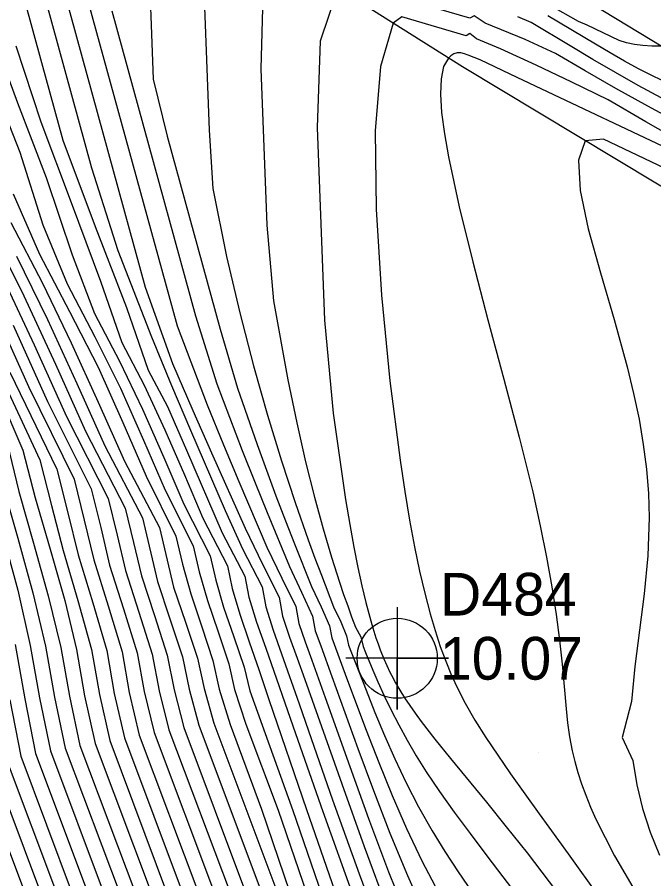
# Model space of a CAD drawing. Extents: x 2356077 to 2359823, y 225951 to 227822.
# Drawn here: x 2356848 to 2356885.2, y 227080.3 to 227130.7 of the extents above; entities that cross this region are included whole.
import ezdxf

# ---------------------------------------------------------------- set-up
doc = ezdxf.new("R2010")
doc.units = 0
for name, color, linetype in [('DTM Contours Major', 7, 'Continuous'), ('DTM Contours Minor', 7, 'Continuous'), ('Exist DTM Regular Point CELL', 7, 'Continuous'), ('Exist DTM Regular Point Cogo Elevation', 7, 'Continuous'), ('Exist DTM Regular Point Cogo Number', 7, 'Continuous'), ('Exist Roads EOP', 7, 'Continuous'), ('PH Exist DTM Breakline', 7, 'Continuous'), ('PH Exist DTM Point', 7, 'Continuous')]:
    doc.layers.add(name, color=color, linetype=linetype)

msp = doc.modelspace()

# ---------------------------------------------------------------- linework, layer by layer
at = {"layer": 'DTM Contours Major'}
for points in [[(2356853.491, 227131.055), (2356858.385, 227113.205), (2356859.64, 227109.222), (2356861.127, 227105.319), (2356861.876, 227103.431), (2356862.584, 227101.686), (2356863.884, 227098.53), (2356864.584, 227097.023), (2356865.245, 227095.632), (2356865.395, 227094.777), (2356865.715, 227093.883), (2356866.371, 227092.09), (2356867.888, 227087.882), (2356868.799, 227085.427), (2356869.77, 227082.925), (2356870.796, 227080.44), (2356871.873, 227078.036)], [(2356887.035, 227123.259), (2356884.737, 227124.568), (2356882.523, 227125.851), (2356880.408, 227126.884), (2356878.318, 227127.875), (2356876.242, 227128.835), (2356874.822, 227129.418), (2356874.441, 227129.725), (2356874.231, 227129.604), (2356870.471, 227130.702), (2356869.948, 227130.331), (2356869.209, 227127.809), (2356868.905, 227124.042), (2356868.953, 227119.442), (2356869.268, 227114.421), (2356869.764, 227109.392), (2356870.359, 227104.766), (2356870.636, 227102.927), (2356870.917, 227101.239), (2356871.204, 227099.691), (2356871.498, 227098.269), (2356871.802, 227096.963), (2356872.117, 227095.759), (2356872.404, 227094.78), (2356872.706, 227093.859), (2356873.028, 227092.986), (2356873.376, 227092.147), (2356873.754, 227091.333), (2356874.169, 227090.531), (2356874.742, 227089.534), (2356875.377, 227088.524), (2356876.072, 227087.486), (2356876.827, 227086.406), (2356878.505, 227084.061), (2356880.183, 227081.707), (2356881.999, 227079.174)], [(2356847.876, 227129.005), (2356849.346, 227124.556), (2356851.121, 227119.842), (2356852.836, 227115.243), (2356854.078, 227111.645), (2356855.387, 227109.151), (2356856.593, 227106.528), (2356857.74, 227103.897), (2356858.818, 227101.362), (2356860.265, 227098.569), (2356860.542, 227097.254), (2356860.979, 227095.74), (2356861.541, 227094.126), (2356862.109, 227092.454), (2356862.674, 227090.75), (2356864.879, 227084.315), (2356868.374, 227074.245)], [(2356847.917, 227116.704), (2356849.733, 227112.991), (2356851.452, 227109.252), (2356853.083, 227105.587), (2356855.285, 227101.377), (2356856.164, 227097.653), (2356856.899, 227095.472), (2356857.625, 227093.253), (2356858.015, 227091.351), (2356858.587, 227089.241), (2356862.235, 227079.516)], [(2356847.539, 227109.902), (2356850.285, 227104.223), (2356850.929, 227101.671), (2356851.534, 227099.209), (2356852.395, 227096.398), (2356853.2, 227093.612), (2356853.643, 227091.102), (2356854.24, 227088.51), (2356857.679, 227079.343)], [(2356847.099, 227100.438), (2356847.997, 227097.142), (2356848.729, 227093.918), (2356849.273, 227090.837), (2356849.903, 227087.75), (2356853.05, 227079.363)], [(2356845.582, 227086.952), (2356848.382, 227079.486)]]:
    msp.add_lwpolyline(points, dxfattribs=at)
at = {"layer": 'DTM Contours Minor'}
for points in [[(2356845.307, 227142.88), (2356849.376, 227128.04), (2356850.634, 227123.493), (2356852.522, 227118.43), (2356854.353, 227113.689), (2356855.633, 227110.018), (2356856.749, 227107.892), (2356857.86, 227105.342), (2356859.95, 227100.507), (2356861.284, 227097.965), (2356861.518, 227096.731), (2356861.958, 227095.27), (2356862.5, 227093.747), (2356864.236, 227088.754), (2356865.845, 227084.195), (2356867.622, 227079.245)], [(2356846.498, 227143.04), (2356852.306, 227121.86), (2356853.844, 227117.039), (2356855.823, 227111.984), (2356856.998, 227109.118), (2356858.104, 227106.518), (2356860.134, 227101.815), (2356861.14, 227099.575), (2356862.292, 227097.347), (2356862.499, 227096.174), (2356862.931, 227094.807), (2356863.428, 227093.419), (2356864.449, 227090.494), (2356864.994, 227088.923), (2356866.415, 227084.882), (2356867.974, 227080.539), (2356869.6, 227076.118)], [(2356847.686, 227143.212), (2356855.454, 227114.887), (2356857.052, 227110.418), (2356858.235, 227107.673), (2356859.334, 227105.179), (2356861.294, 227100.768), (2356862.314, 227098.675), (2356863.282, 227096.744), (2356863.478, 227095.634), (2356863.898, 227094.401), (2356864.348, 227093.172), (2356864.798, 227091.914), (2356866.945, 227085.815), (2356868.264, 227082.145), (2356869.649, 227078.406)], [(2356850.182, 227138.616), (2356857.311, 227112.619), (2356859.067, 227108), (2356860.033, 227105.65), (2356860.937, 227103.502), (2356862.572, 227099.672), (2356863.449, 227097.849), (2356864.264, 227096.184), (2356864.438, 227095.195), (2356864.804, 227094.119), (2356865.195, 227093.053), (2356865.98, 227090.859), (2356867.413, 227086.823), (2356868.521, 227083.775), (2356869.692, 227080.67), (2356870.909, 227077.615)], [(2356855.622, 227134.951), (2356855.922, 227127.064), (2356856.735, 227123.73), (2356859.835, 227112.425), (2356860.857, 227108.978), (2356862.005, 227105.667), (2356863.101, 227102.676), (2356863.658, 227101.215), (2356864.19, 227099.854), (2356865.181, 227097.361), (2356865.734, 227096.168), (2356866.228, 227095.065), (2356866.359, 227094.358), (2356867.157, 227092.226), (2356867.699, 227090.761), (2356868.378, 227088.947), (2356869.108, 227087.061), (2356869.891, 227085.136), (2356870.732, 227083.206), (2356871.635, 227081.301), (2356872.603, 227079.455)], [(2356866.712, 227132.368), (2356865.681, 227129.276), (2356865.505, 227124.236), (2356865.935, 227112.96), (2356866.439, 227107.501), (2356867.175, 227102.454), (2356867.42, 227100.994), (2356867.661, 227099.671), (2356867.896, 227098.476), (2356868.128, 227097.4), (2356868.357, 227096.434), (2356868.584, 227095.571), (2356868.706, 227095.145), (2356868.828, 227094.743), (2356868.951, 227094.363), (2356869.075, 227094.003), (2356869.201, 227093.66), (2356869.415, 227093.129), (2356869.588, 227092.735), (2356869.77, 227092.354), (2356869.865, 227092.166), (2356870.1, 227091.726), (2356870.354, 227091.288), (2356870.628, 227090.848), (2356870.925, 227090.399), (2356871.247, 227089.939), (2356871.597, 227089.46), (2356872.397, 227088.423), (2356873.308, 227087.291), (2356875.409, 227084.734), (2356876.572, 227083.302), (2356877.792, 227081.763), (2356879.518, 227079.512)], [(2356886.773, 227124.453), (2356884.846, 227125.479), (2356882.985, 227126.511), (2356881.189, 227127.543), (2356879.457, 227128.566), (2356877.674, 227129.387), (2356875.343, 227130.344), (2356874.695, 227130.771), (2356874.432, 227130.637), (2356867.795, 227132.576)], [(2356862.323, 227131.935), (2356862.216, 227127.671), (2356862.565, 227118.505), (2356862.957, 227114.082), (2356863.79, 227109.45), (2356864.311, 227106.939), (2356864.833, 227104.659), (2356865.349, 227102.597), (2356865.855, 227100.744), (2356866.345, 227099.088), (2356866.815, 227097.618), (2356867.058, 227096.898), (2356867.294, 227096.223), (2356867.525, 227095.587), (2356867.759, 227094.981), (2356868.057, 227094.414), (2356868.209, 227093.852), (2356868.338, 227093.499), (2356868.766, 227092.472), (2356869.063, 227091.788), (2356869.437, 227090.965), (2356869.842, 227090.123), (2356870.283, 227089.258), (2356870.768, 227088.369), (2356871.302, 227087.454), (2356871.893, 227086.51), (2356872.669, 227085.354), (2356873.524, 227084.151), (2356874.45, 227082.897), (2356875.437, 227081.59), (2356877.562, 227078.798)], [(2356858.921, 227131.271), (2356859.195, 227124.077), (2356859.397, 227120.66), (2356860.207, 227116.669), (2356860.977, 227113.376), (2356861.783, 227110.275), (2356862.604, 227107.382), (2356863.425, 227104.71), (2356864.226, 227102.276), (2356864.989, 227100.092), (2356865.38, 227099.021), (2356865.757, 227098.017), (2356866.469, 227096.168), (2356866.896, 227095.29), (2356867.216, 227094.473), (2356867.342, 227093.933), (2356868.369, 227091.293), (2356868.89, 227089.991), (2356869.451, 227088.647), (2356870.058, 227087.272), (2356870.718, 227085.877), (2356871.44, 227084.471), (2356872.229, 227083.065), (2356872.969, 227081.858), (2356873.761, 227080.652), (2356874.599, 227079.441)], [(2356904.529, 227130.926), (2356904.095, 227130.056), (2356903.447, 227129.285), (2356902.617, 227128.603), (2356901.638, 227128), (2356900.543, 227127.465), (2356899.364, 227126.989), (2356898.054, 227126.539), (2356896.708, 227126.155), (2356895.348, 227125.846), (2356893.996, 227125.624), (2356892.673, 227125.498), (2356891.401, 227125.481), (2356890.248, 227125.571), (2356889.152, 227125.758), (2356888.101, 227126.031), (2356887.087, 227126.394), (2356886.099, 227126.785), (2356885.127, 227127.245), (2356884.304, 227127.668), (2356883.478, 227128.119), (2356882.64, 227128.596), (2356881.782, 227129.1), (2356878.999, 227130.763)], [(2356893.338, 227130.742), (2356891.719, 227130.189), (2356890.077, 227129.719), (2356888.475, 227129.348), (2356886.976, 227129.098), (2356885.643, 227128.987), (2356885.078, 227128.987), (2356884.557, 227129.023), (2356884.071, 227129.091), (2356883.611, 227129.191), (2356883.177, 227129.325), (2356881.306, 227130.215), (2356880.796, 227130.439), (2356879.458, 227131.203)], [(2356885.642, 227125.961), (2356884.293, 227126.691), (2356882.959, 227127.443), (2356881.63, 227128.214), (2356880.3, 227129.003), (2356878.037, 227130.366), (2356877.246, 227130.703)], [(2356846.374, 227129.98), (2356847.978, 227125.679), (2356849.656, 227121.3), (2356851.181, 227116.772), (2356852.485, 227113.346), (2356853.955, 227110.544), (2356855.297, 227107.748), (2356856.54, 227104.92), (2356857.709, 227102.186), (2356859.257, 227099.155), (2356859.573, 227097.737), (2356860.031, 227096.143), (2356860.628, 227094.416), (2356861.23, 227092.632), (2356861.566, 227091.249), (2356864.079, 227084.245), (2356865.79, 227079.308)], [(2356887.532, 227122.271), (2356877.217, 227127.161), (2356875.047, 227128.185), (2356874.352, 227128.471), (2356874.13, 227128.541), (2356873.917, 227128.603), (2356873.706, 227128.605), (2356873.509, 227128.535), (2356873.335, 227128.432), (2356873.184, 227128.293), (2356872.907, 227127.792), (2356872.757, 227127.08), (2356872.723, 227126.176), (2356872.792, 227125.099), (2356872.951, 227123.868), (2356873.187, 227122.504), (2356873.812, 227119.585), (2356874.606, 227116.365), (2356875.501, 227112.965), (2356876.43, 227109.506), (2356877.325, 227106.109), (2356878.118, 227102.896), (2356878.557, 227100.92), (2356878.928, 227099.071), (2356879.236, 227097.343), (2356879.486, 227095.729), (2356879.683, 227094.223), (2356879.835, 227092.818), (2356880.066, 227090.206), (2356880.158, 227089.381), (2356880.275, 227088.565), (2356880.43, 227087.749), (2356880.58, 227087.116), (2356880.76, 227086.474), (2356880.973, 227085.818), (2356881.218, 227085.146), (2356881.499, 227084.454), (2356881.816, 227083.737), (2356882.902, 227081.592), (2356884.247, 227079.302)], [(2356846.502, 227126.866), (2356848.125, 227122.791), (2356849.465, 227118.525), (2356850.877, 227115.074), (2356852.502, 227111.976), (2356854.014, 227108.966), (2356855.359, 227105.933), (2356856.621, 227102.997), (2356858.247, 227099.742), (2356858.605, 227098.218), (2356859.088, 227096.543), (2356859.713, 227094.714), (2356860.341, 227092.83), (2356860.668, 227091.337), (2356861.338, 227089.297), (2356863.221, 227084.278), (2356864.914, 227079.374)], [(2356891.451, 227119.178), (2356882.251, 227123.539), (2356881.189, 227123.449), (2356880.792, 227122.314), (2356880.897, 227120.547), (2356881.37, 227118.301), (2356882.075, 227115.728), (2356882.879, 227112.982), (2356883.646, 227110.213), (2356884.022, 227108.666), (2356884.337, 227107.157), (2356884.589, 227105.682), (2356884.774, 227104.234), (2356884.888, 227102.809), (2356884.93, 227101.403), (2356884.845, 227099.151), (2356884.63, 227096.94), (2356884.085, 227092.67), (2356883.897, 227090.626), (2356883.351, 227088.524), (2356883.971, 227087.184), (2356884.204, 227085.756), (2356884.549, 227084.359), (2356884.998, 227082.987), (2356885.542, 227081.633)], [(2356847.729, 227120.352), (2356849.259, 227116.82), (2356851.025, 227113.455), (2356852.703, 227110.209), (2356854.15, 227106.966), (2356855.506, 227103.819), (2356857.247, 227100.311), (2356857.641, 227098.675), (2356858.114, 227096.941), (2356858.757, 227095.011), (2356859.4, 227093.029), (2356859.783, 227091.344), (2356860.421, 227089.279), (2356862.255, 227084.336), (2356863.884, 227079.507)], [(2356847.59, 227118.666), (2356849.447, 227115.125), (2356851.114, 227111.633), (2356852.696, 227108.144), (2356854.248, 227104.691), (2356856.28, 227100.818), (2356857.101, 227097.325), (2356857.808, 227095.267), (2356858.512, 227093.164), (2356858.893, 227091.385), (2356859.467, 227089.357), (2356863.155, 227079.525)], [(2356846.382, 227118.293), (2356848.351, 227114.371), (2356850.207, 227110.378), (2356851.963, 227106.449), (2356854.288, 227101.941), (2356854.768, 227099.943), (2356855.229, 227097.978), (2356855.991, 227095.671), (2356856.739, 227093.335), (2356857.139, 227091.309), (2356857.713, 227089.107), (2356861.325, 227079.477)], [(2356846.968, 227115.766), (2356848.962, 227111.517), (2356850.845, 227107.317), (2356853.289, 227102.508), (2356853.808, 227100.375), (2356854.298, 227098.297), (2356855.087, 227095.863), (2356855.855, 227093.411), (2356856.264, 227091.262), (2356856.841, 227088.965), (2356860.414, 227079.442)], [(2356846.482, 227113.813), (2356848.622, 227109.06), (2356851.287, 227103.651), (2356851.889, 227101.239), (2356852.448, 227098.916), (2356853.288, 227096.229), (2356854.094, 227093.545), (2356854.516, 227091.159), (2356855.105, 227088.666), (2356858.591, 227079.373)], [(2356847.718, 227112.666), (2356849.73, 227108.19), (2356852.288, 227103.078), (2356852.848, 227100.807), (2356853.371, 227098.61), (2356854.186, 227096.05), (2356854.974, 227093.481), (2356855.39, 227091.213), (2356855.972, 227088.818), (2356859.503, 227079.407)], [(2356845.823, 227111.083), (2356848.293, 227105.345), (2356849.007, 227102.556), (2356849.898, 227099.549), (2356850.747, 227096.552), (2356851.424, 227093.665), (2356851.901, 227090.961), (2356852.516, 227088.176), (2356855.849, 227079.292)], [(2356846.53, 227110.646), (2356849.29, 227104.782), (2356849.971, 227102.099), (2356850.643, 227099.468), (2356851.518, 227096.544), (2356852.307, 227093.668), (2356852.77, 227091.043), (2356853.375, 227088.351), (2356856.763, 227079.32)], [(2356847.383, 227105.743), (2356848.059, 227102.92), (2356848.916, 227099.903), (2356849.782, 227096.818), (2356850.518, 227093.794), (2356851.021, 227090.944), (2356851.636, 227088.059), (2356854.905, 227079.345)], [(2356847.104, 227103.329), (2356847.992, 227100.193), (2356848.88, 227096.995), (2356849.622, 227093.863), (2356850.146, 227090.893), (2356850.769, 227087.906), (2356853.978, 227079.351)], [(2356847.837, 227093.967), (2356848.4, 227090.78), (2356849.038, 227087.592), (2356852.119, 227079.38)], [(2356847.527, 227090.722), (2356848.174, 227087.433), (2356851.187, 227079.4)], [(2356846.445, 227087.114), (2356849.318, 227079.455)], [(2356847.309, 227087.274), (2356850.254, 227079.425)]]:
    msp.add_lwpolyline(points, dxfattribs=at)
at = {"layer": 'Exist DTM Regular Point CELL'}
msp.add_lwpolyline([(2356870.194, 227096.161), (2356870.194, 227090.161), (2356870.194, 227093.161), (2356873.194, 227093.161), (2356867.194, 227093.161)], dxfattribs=at)
msp.add_circle((2356870.194, 227093.161), 2.344, dxfattribs=at)
at = {"layer": 'Exist Roads EOP'}
msp.add_lwpolyline([(2357548.158, 226751.097), (2357551.518, 226748.955), (2357539.932, 226730.044), (2357536.732, 226732.588), (2357457.094, 226780.918), (2357368.575, 226834.971), (2357285.95, 226885.112), (2357202.56, 226936.462), (2357119.743, 226986.718), (2357040.047, 227034.838), (2356959.55, 227083.993), (2356876.77, 227134.388), (2356794.33, 227184.148), (2356716.529, 227232.438), (2356632.17, 227283.448), (2356547.589, 227334.799), (2356465.16, 227384.805), (2356376.528, 227438.798), (2356293.908, 227488.913), (2356217.843, 227535.566)], dxfattribs=at)
at = {"layer": 'PH Exist DTM Breakline'}
msp.add_lwpolyline([(2357134.751, 226970.426), (2357100.659, 226991.809), (2357071.862, 227008.067), (2357043.428, 227025.569), (2357015.94, 227042.585), (2356988.871, 227059.572), (2356962.296, 227075.541), (2356936.875, 227090.755), (2356912.501, 227105.418), (2356894.323, 227115.538), (2356874.006, 227127.776), (2356827.187, 227157.253)], dxfattribs=at)
at = {"layer": 'PH Exist DTM Point'}
msp.add_line((2356878.434, 227087.645), (2356878.434, 227087.645), dxfattribs=at)

# ---------------------------------------------------------------- texts
at = {"layer": 'Exist DTM Regular Point Cogo Elevation'}
msp.add_text('10.07', height=2.5, dxfattribs=at).set_placement((2356872.694, 227091.911))
at = {"layer": 'Exist DTM Regular Point Cogo Number'}
msp.add_text('D484', height=2.5, dxfattribs=at).set_placement((2356872.694, 227095.661))

doc.saveas('drawing.dxf')
